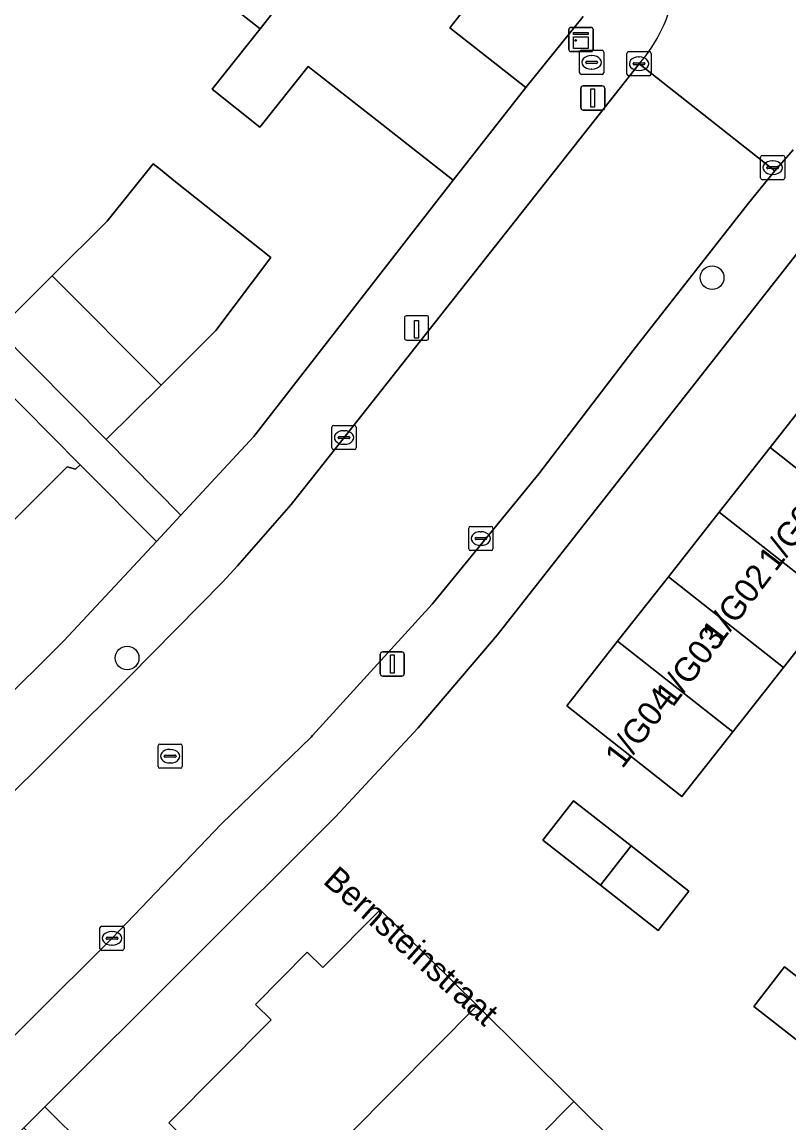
# Model space of a CAD drawing. Extents: x 159217 to 160349, y 381246 to 382172.
# Drawn here: x 160112.51 to 160144.17, y 381881.22 to 381926.69 of the extents above; entities that cross this region are included whole.
import ezdxf

# ---------------------------------------------------------------- set-up
doc = ezdxf.new("R2010")
doc.units = 0
for name, color, linetype in [('IMGEO_Boom', 7, 'Continuous'), ('IMGEO_Brandkraan', 7, 'Continuous'), ('IMGEO_Erf', 7, 'Continuous'), ('IMGEO_Kast', 7, 'Continuous'), ('IMGEO_Kolk', 7, 'Continuous'), ('IMGEO_Laadpaal', 7, 'Continuous'), ('IMGEO_Lichtmast', 7, 'Continuous'), ('IMGEO_Openbare_ruimte_label', 7, 'Continuous'), ('IMGEO_Pand', 7, 'Continuous'), ('IMGEO_Pand_nummerreeks', 7, 'Continuous'), ('IMGEO_Rijbaan_lokaal_gesloten', 7, 'Continuous'), ('IMGEO_Rijbaan_lokaal_open', 7, 'Continuous'), ('IMGEO_Rioolput', 7, 'Continuous'), ('IMGEO_Voetpad_open', 7, 'Continuous')]:
    doc.layers.add(name, color=color, linetype=linetype)

msp = doc.modelspace()

# ---------------------------------------------------------------- linework, layer by layer
at = {"layer": 'IMGEO_Boom'}
for centre in [(160140.999, 381916.134), (160116.848, 381900.427)]:
    msp.add_circle(centre, 0.489, dxfattribs=at)
at = {"layer": 'IMGEO_Brandkraan'}
for p, q in [((160135.601, 381925.526), (160136.453, 381925.526)), ((160135.526, 381924.6), (160135.526, 381925.452)), ((160135.785, 381925.02), (160135.785, 381925.032)), ((160135.828, 381925.069), (160136.226, 381925.069)), ((160136.014, 381925.306), (160136.039, 381925.306)), ((160136.269, 381925.032), (160136.269, 381925.02)), ((160136.527, 381925.452), (160136.527, 381924.6)), ((160136.223, 381924.983), (160135.825, 381924.983)), ((160136.037, 381924.746), (160136.012, 381924.746)), ((160136.453, 381924.526), (160135.601, 381924.526))]:
    msp.add_line(p, q, dxfattribs=at)
for points in [[(160135.601, 381925.526), (160136.453, 381925.526)], [(160135.526, 381924.6), (160135.526, 381925.452)], [(160136.527, 381925.452), (160136.527, 381924.6)], [(160136.453, 381924.526), (160135.601, 381924.526)]]:
    msp.add_lwpolyline(points, dxfattribs=at)
for centre, radius, start, end in [((160135.603, 381925.45), 0.0765, 91.552, 178.448), ((160135.603, 381925.45), 0.0765, 91.552, 178.448), ((160136.451, 381925.45), 0.0765, 1.552, 88.448), ((160136.451, 381925.45), 0.0765, 1.552, 88.448), ((160135.825, 381925.029), 0.0403, 85.8775, 175.7526), ((160136.23, 381925.031), 0.0386, 1.7309, 96.639), ((160135.603, 381924.602), 0.0765, 181.552, 268.448), ((160135.603, 381924.602), 0.0765, 181.552, 268.448), ((160135.822, 381925.019), 0.0366, 178.938, 274.7102), ((160136.226, 381925.026), 0.043, 264.8664, 352.4533), ((160136.451, 381924.602), 0.0765, 271.552, 358.448), ((160136.451, 381924.602), 0.0765, 271.552, 358.448)]:
    msp.add_arc(centre, radius, start, end, dxfattribs=at)
for centre, major_axis, ratio, start_param, end_param in [((160136.013, 381925.026), (-0.387, 0.002), 0.722429, 4.712389, 7.853982), ((160136.038, 381925.026), (-0.39, 0.002), 0.717154, 1.570796, 4.712389)]:
    msp.add_ellipse(centre, major_axis=major_axis, ratio=ratio, start_param=start_param, end_param=end_param, dxfattribs=at)
at = {"layer": 'IMGEO_Erf'}
for points in [[(160094.713, 381931.184), (160103.419, 381922.251), (160110.998, 381914.475), (160111.494, 381913.966), (160113.754, 381916.214), (160116.022, 381918.468), (160117.927, 381920.831), (160118.22, 381920.598), (160118.777, 381920.153), (160122.777, 381916.961), (160120.515, 381913.948), (160118.251, 381911.697), (160115.988, 381909.447), (160119.067, 381906.332), (160122.078, 381909.579), (160130.31, 381920.165), (160127.171, 381922.628), (160124.325, 381924.862), (160122.326, 381922.35), (160120.356, 381923.918), (160122.345, 381926.416), (160117.66, 381930.094)], [(160132.302, 381929.164), (160130.172, 381926.451), (160133.311, 381923.988), (160135.68, 381926.914)], [(160146.756, 381920.002), (160132.127, 381901.365), (160128.859, 381897.542), (160125.439, 381893.854), (160113.448, 381881.888), (160122.049, 381873.351)], [(160146.045, 381902.7), (160143.948, 381900.036), (160141.851, 381897.372), (160139.754, 381894.708), (160134.997, 381898.453), (160137.094, 381901.117), (160139.192, 381903.781), (160141.289, 381906.445), (160143.392, 381909.116), (160145.008, 381911.169)], [(160079.939, 381867.002), (160114.243, 381901.129), (160118.056, 381905.241), (160114.907, 381908.409), (160114.72, 381908.223), (160114.38, 381908.315), (160110.451, 381904.408)], [(160118.566, 381881.222), (160122.789, 381885.483), (160122.15, 381886.117), (160124.286, 381888.273), (160124.926, 381887.639), (160127.297, 381890.032), (160131.293, 381886.07), (160135.289, 381882.107), (160139.285, 381878.145)]]:
    msp.add_lwpolyline(points, dxfattribs=at)
for points in [[(160134.007, 381892.906), (160135.279, 381894.529), (160137.66, 381892.663), (160140.041, 381890.798), (160138.769, 381889.174), (160136.388, 381891.04)], [(160142.715, 381886.038), (160143.985, 381887.665), (160146.368, 381885.806), (160148.752, 381883.946), (160147.483, 381882.319), (160145.099, 381884.178)]]:
    msp.add_lwpolyline(points, close=True, dxfattribs=at)
at = {"layer": 'IMGEO_Kast'}
for p, q in [((160135.161, 381926.471), (160136.002, 381926.471)), ((160136.002, 381926.471), (160135.161, 381926.471)), ((160136.086, 381926.396), (160136.086, 381925.555)), ((160136.086, 381925.555), (160136.086, 381926.396)), ((160135.086, 381925.546), (160135.086, 381926.387)), ((160135.086, 381926.387), (160135.086, 381925.546)), ((160136.011, 381925.471), (160135.17, 381925.471)), ((160135.17, 381925.471), (160136.011, 381925.471))]:
    msp.add_line(p, q, dxfattribs=at)
for points in [[(160135.281, 381926.261), (160135.881, 381926.261), (160135.881, 381926.176), (160135.281, 381926.176), (160135.281, 381926.261)], [(160135.281, 381926.086), (160135.881, 381926.086), (160135.881, 381925.597), (160135.281, 381925.597), (160135.281, 381926.086)]]:
    msp.add_lwpolyline(points, dxfattribs=at)
msp.add_circle((160135.365, 381925.935), 0.0377, dxfattribs=at)
for centre, start, end in [((160135.164, 381926.393), 92.4484, 184.2845), ((160135.164, 381926.393), 92.4484, 184.2845), ((160136.008, 381926.393), 2.4484, 94.2845), ((160136.008, 381926.393), 2.4484, 94.2845), ((160135.164, 381925.549), 182.4484, 274.2845), ((160135.164, 381925.549), 182.4484, 274.2845), ((160136.008, 381925.549), 272.4484, 4.2845), ((160136.008, 381925.549), 272.4484, 4.2845)]:
    msp.add_arc(centre, 0.0779, start, end, dxfattribs=at)
at = {"layer": 'IMGEO_Kolk'}
for p, q in [((160137.482, 381924.544), (160137.482, 381925.396)), ((160137.557, 381925.47), (160138.409, 381925.47)), ((160137.97, 381925.25), (160137.995, 381925.25)), ((160138.483, 381925.396), (160138.483, 381924.544)), ((160137.741, 381924.964), (160137.741, 381924.976)), ((160138.179, 381924.927), (160137.781, 381924.927)), ((160137.784, 381925.013), (160138.182, 381925.013)), ((160137.993, 381924.69), (160137.968, 381924.69)), ((160138.225, 381924.976), (160138.225, 381924.964)), ((160138.409, 381924.47), (160137.557, 381924.47)), ((160142.997, 381920.255), (160142.997, 381921.107)), ((160143.072, 381921.181), (160143.924, 381921.181)), ((160143.485, 381920.961), (160143.51, 381920.961)), ((160143.998, 381921.107), (160143.998, 381920.255)), ((160143.256, 381920.675), (160143.256, 381920.687)), ((160143.694, 381920.638), (160143.296, 381920.638)), ((160143.299, 381920.724), (160143.697, 381920.724)), ((160143.74, 381920.687), (160143.74, 381920.675)), ((160143.924, 381920.181), (160143.072, 381920.181)), ((160143.508, 381920.401), (160143.483, 381920.401)), ((160125.378, 381910.032), (160126.23, 381910.032)), ((160125.303, 381909.106), (160125.303, 381909.958)), ((160125.605, 381909.575), (160126.003, 381909.575)), ((160125.791, 381909.812), (160125.816, 381909.812)), ((160126.304, 381909.958), (160126.304, 381909.106)), ((160125.562, 381909.526), (160125.562, 381909.538)), ((160126, 381909.489), (160125.602, 381909.489)), ((160125.814, 381909.252), (160125.789, 381909.252)), ((160126.046, 381909.538), (160126.046, 381909.526)), ((160126.23, 381909.032), (160125.378, 381909.032)), ((160130.951, 381904.935), (160130.951, 381905.787)), ((160131.026, 381905.861), (160131.878, 381905.861)), ((160131.439, 381905.641), (160131.464, 381905.641)), ((160131.952, 381905.787), (160131.952, 381904.935)), ((160131.21, 381905.355), (160131.21, 381905.367)), ((160131.648, 381905.318), (160131.25, 381905.318)), ((160131.253, 381905.404), (160131.651, 381905.404)), ((160131.462, 381905.081), (160131.437, 381905.081)), ((160131.694, 381905.367), (160131.694, 381905.355)), ((160131.878, 381904.861), (160131.026, 381904.861)), ((160115.724, 381888.425), (160115.724, 381889.277)), ((160115.799, 381889.351), (160116.651, 381889.351)), ((160116.212, 381889.131), (160116.237, 381889.131)), ((160116.725, 381889.277), (160116.725, 381888.425)), ((160115.983, 381888.845), (160115.983, 381888.857)), ((160116.421, 381888.808), (160116.023, 381888.808)), ((160116.026, 381888.894), (160116.424, 381888.894)), ((160116.467, 381888.857), (160116.467, 381888.845)), ((160116.651, 381888.351), (160115.799, 381888.351)), ((160116.235, 381888.571), (160116.21, 381888.571))]:
    msp.add_line(p, q, dxfattribs=at)
for points in [[(160137.482, 381924.544), (160137.482, 381925.396)], [(160137.557, 381925.47), (160138.409, 381925.47)], [(160138.483, 381925.396), (160138.483, 381924.544)], [(160138.409, 381924.47), (160137.557, 381924.47)], [(160142.997, 381920.255), (160142.997, 381921.107)], [(160143.072, 381921.181), (160143.924, 381921.181)], [(160143.998, 381921.107), (160143.998, 381920.255)], [(160143.924, 381920.181), (160143.072, 381920.181)], [(160125.378, 381910.032), (160126.23, 381910.032)], [(160125.303, 381909.106), (160125.303, 381909.958)], [(160126.304, 381909.958), (160126.304, 381909.106)], [(160126.23, 381909.032), (160125.378, 381909.032)], [(160130.951, 381904.935), (160130.951, 381905.787)], [(160131.026, 381905.861), (160131.878, 381905.861)], [(160131.952, 381905.787), (160131.952, 381904.935)], [(160131.878, 381904.861), (160131.026, 381904.861)], [(160115.724, 381888.425), (160115.724, 381889.277)], [(160115.799, 381889.351), (160116.651, 381889.351)], [(160116.725, 381889.277), (160116.725, 381888.425)], [(160116.651, 381888.351), (160115.799, 381888.351)]]:
    msp.add_lwpolyline(points, dxfattribs=at)
for centre, radius, start, end in [((160137.559, 381925.394), 0.0765, 91.552, 178.448), ((160137.559, 381925.394), 0.0765, 91.552, 178.448), ((160138.407, 381925.394), 0.0765, 1.552, 88.448), ((160138.407, 381925.394), 0.0765, 1.552, 88.448), ((160137.781, 381924.973), 0.0403, 85.8775, 175.7526), ((160137.778, 381924.963), 0.0366, 178.938, 274.7102), ((160138.182, 381924.97), 0.043, 264.8664, 352.4533), ((160138.186, 381924.975), 0.0386, 1.7309, 96.639), ((160137.559, 381924.546), 0.0765, 181.552, 268.448), ((160137.559, 381924.546), 0.0765, 181.552, 268.448), ((160138.407, 381924.546), 0.0765, 271.552, 358.448), ((160138.407, 381924.546), 0.0765, 271.552, 358.448), ((160143.074, 381921.105), 0.0765, 91.552, 178.448), ((160143.074, 381921.105), 0.0765, 91.552, 178.448), ((160143.922, 381921.105), 0.0765, 1.552, 88.448), ((160143.922, 381921.105), 0.0765, 1.552, 88.448), ((160143.296, 381920.684), 0.0403, 85.8775, 175.7526), ((160143.293, 381920.674), 0.0366, 178.938, 274.7102), ((160143.697, 381920.681), 0.043, 264.8664, 352.4533), ((160143.701, 381920.686), 0.0386, 1.7309, 96.639), ((160143.074, 381920.257), 0.0765, 181.552, 268.448), ((160143.074, 381920.257), 0.0765, 181.552, 268.448), ((160143.922, 381920.257), 0.0765, 271.552, 358.448), ((160143.922, 381920.257), 0.0765, 271.552, 358.448), ((160125.38, 381909.956), 0.0765, 91.552, 178.448), ((160125.38, 381909.956), 0.0765, 91.552, 178.448), ((160126.228, 381909.956), 0.0765, 1.552, 88.448), ((160126.228, 381909.956), 0.0765, 1.552, 88.448), ((160125.602, 381909.535), 0.0403, 85.8775, 175.7526), ((160126.007, 381909.537), 0.0386, 1.7309, 96.639), ((160125.599, 381909.525), 0.0366, 178.938, 274.7102), ((160126.003, 381909.532), 0.043, 264.8664, 352.4533), ((160125.38, 381909.108), 0.0765, 181.552, 268.448), ((160125.38, 381909.108), 0.0765, 181.552, 268.448), ((160126.228, 381909.108), 0.0765, 271.552, 358.448), ((160126.228, 381909.108), 0.0765, 271.552, 358.448), ((160131.028, 381905.785), 0.0765, 91.552, 178.448), ((160131.028, 381905.785), 0.0765, 91.552, 178.448), ((160131.876, 381905.785), 0.0765, 1.552, 88.448), ((160131.876, 381905.785), 0.0765, 1.552, 88.448), ((160131.25, 381905.364), 0.0403, 85.8775, 175.7526), ((160131.247, 381905.354), 0.0366, 178.938, 274.7102), ((160131.651, 381905.361), 0.043, 264.8664, 352.4533), ((160131.655, 381905.366), 0.0386, 1.7309, 96.639), ((160131.028, 381904.937), 0.0765, 181.552, 268.448), ((160131.028, 381904.937), 0.0765, 181.552, 268.448), ((160131.876, 381904.937), 0.0765, 271.552, 358.448), ((160131.876, 381904.937), 0.0765, 271.552, 358.448), ((160115.801, 381889.275), 0.0765, 91.552, 178.448), ((160115.801, 381889.275), 0.0765, 91.552, 178.448), ((160116.649, 381889.275), 0.0765, 1.552, 88.448), ((160116.649, 381889.275), 0.0765, 1.552, 88.448), ((160116.023, 381888.854), 0.0403, 85.8775, 175.7526), ((160116.02, 381888.844), 0.0366, 178.938, 274.7102), ((160116.424, 381888.851), 0.043, 264.8664, 352.4533), ((160116.428, 381888.856), 0.0386, 1.7309, 96.639), ((160115.801, 381888.427), 0.0765, 181.552, 268.448), ((160115.801, 381888.427), 0.0765, 181.552, 268.448), ((160116.649, 381888.427), 0.0765, 271.552, 358.448), ((160116.649, 381888.427), 0.0765, 271.552, 358.448)]:
    msp.add_arc(centre, radius, start, end, dxfattribs=at)
for centre, major_axis, ratio, start_param, end_param in [((160137.969, 381924.97), (-0.387, 0.002), 0.722429, 4.712389, 7.853982), ((160137.994, 381924.97), (-0.39, 0.002), 0.717154, 1.570796, 4.712389), ((160143.484, 381920.681), (-0.387, 0.002), 0.722429, 4.712389, 7.853982), ((160143.509, 381920.681), (-0.39, 0.002), 0.717154, 1.570796, 4.712389), ((160125.79, 381909.532), (-0.387, 0.002), 0.722429, 4.712389, 7.853982), ((160125.815, 381909.532), (-0.39, 0.002), 0.717154, 1.570796, 4.712389), ((160131.438, 381905.361), (-0.387, 0.002), 0.722429, 4.712389, 7.853982), ((160131.463, 381905.361), (-0.39, 0.002), 0.717154, 1.570796, 4.712389), ((160116.211, 381888.851), (-0.387, 0.002), 0.722429, 4.712389, 7.853982), ((160116.236, 381888.851), (-0.39, 0.002), 0.717154, 1.570796, 4.712389)]:
    msp.add_ellipse(centre, major_axis=major_axis, ratio=ratio, start_param=start_param, end_param=end_param, dxfattribs=at)
at = {"layer": 'IMGEO_Laadpaal'}
for p, q in [((160128.296, 381914.473), (160128.296, 381913.632)), ((160128.296, 381914.473), (160128.296, 381913.632)), ((160129.212, 381914.557), (160128.371, 381914.557)), ((160129.212, 381914.557), (160128.371, 381914.557)), ((160129.296, 381913.641), (160129.296, 381914.482)), ((160129.296, 381913.641), (160129.296, 381914.482)), ((160128.38, 381913.557), (160129.221, 381913.557)), ((160128.38, 381913.557), (160129.221, 381913.557))]:
    msp.add_line(p, q, dxfattribs=at)
msp.add_lwpolyline([(160128.711, 381914.37), (160128.871, 381914.37), (160128.871, 381913.637), (160128.711, 381913.637), (160128.711, 381914.37)], dxfattribs=at)
for centre, start, end in [((160128.374, 381914.479), 92.4484, 184.2845), ((160128.374, 381914.479), 92.4484, 184.2845), ((160129.218, 381914.479), 2.4484, 94.2845), ((160129.218, 381914.479), 2.4484, 94.2845), ((160128.374, 381913.635), 182.4484, 274.2845), ((160128.374, 381913.635), 182.4484, 274.2845), ((160129.218, 381913.635), 272.4484, 4.2845), ((160129.218, 381913.635), 272.4484, 4.2845)]:
    msp.add_arc(centre, 0.0779, start, end, dxfattribs=at)
at = {"layer": 'IMGEO_Lichtmast'}
for p, q in [((160135.575, 381923.153), (160135.575, 381923.953)), ((160135.575, 381923.953), (160135.575, 381923.153)), ((160135.675, 381924.053), (160136.465, 381924.053)), ((160136.465, 381924.053), (160135.675, 381924.053)), ((160136.565, 381923.953), (160136.565, 381923.153)), ((160136.565, 381923.153), (160136.565, 381923.953)), ((160136.465, 381923.053), (160135.675, 381923.053)), ((160135.675, 381923.053), (160136.465, 381923.053)), ((160127.299, 381899.778), (160127.299, 381900.578)), ((160127.299, 381900.578), (160127.299, 381899.778)), ((160127.399, 381900.678), (160128.189, 381900.678)), ((160128.189, 381900.678), (160127.399, 381900.678)), ((160128.289, 381900.578), (160128.289, 381899.778)), ((160128.289, 381899.778), (160128.289, 381900.578)), ((160128.189, 381899.678), (160127.399, 381899.678)), ((160127.399, 381899.678), (160128.189, 381899.678))]:
    msp.add_line(p, q, dxfattribs=at)
for points in [[(160135.995, 381923.928), (160136.145, 381923.928), (160136.145, 381923.178), (160135.995, 381923.178), (160135.995, 381923.928)], [(160127.719, 381900.553), (160127.869, 381900.553), (160127.869, 381899.803), (160127.719, 381899.803), (160127.719, 381900.553)]]:
    msp.add_lwpolyline(points, dxfattribs=at)
for centre, start, end in [((160135.675, 381923.953), 90, 180), ((160135.675, 381923.953), 90, 180), ((160136.465, 381923.953), 0, 90), ((160136.465, 381923.953), 360, 90), ((160135.675, 381923.153), 180, 270), ((160135.675, 381923.153), 180, 270), ((160136.465, 381923.153), 270, 0), ((160136.465, 381923.153), 270, 0), ((160127.399, 381900.578), 90, 180), ((160127.399, 381900.578), 90, 180), ((160128.189, 381900.578), 0, 90), ((160128.189, 381900.578), 360, 90), ((160127.399, 381899.778), 180, 270), ((160127.399, 381899.778), 180, 270), ((160128.189, 381899.778), 270, 0), ((160128.189, 381899.778), 270, 0)]:
    msp.add_arc(centre, 0.1, start, end, dxfattribs=at)
at = {"layer": 'IMGEO_Pand'}
for points in [[(160117.66, 381930.094), (160122.345, 381926.416), (160127.489, 381932.959), (160127.336, 381933.08), (160127.067, 381932.737), (160122.671, 381936.188), (160122.958, 381936.554), (160122.822, 381936.661)], [(160127.489, 381932.959), (160122.345, 381926.416), (160120.356, 381923.918), (160122.326, 381922.35), (160124.325, 381924.862), (160127.171, 381922.628), (160130.31, 381920.165), (160133.311, 381923.988), (160130.172, 381926.451), (160132.302, 381929.164), (160132.113, 381929.312), (160131.875, 381929.008), (160127.397, 381932.524), (160127.643, 381932.838)], [(160116.022, 381918.468), (160113.754, 381916.214), (160118.251, 381911.697), (160120.515, 381913.948), (160122.777, 381916.961), (160118.777, 381920.153), (160118.22, 381920.598), (160117.927, 381920.831)], [(160104.708, 381909.94), (160110.583, 381904.037), (160110.702, 381904.155), (160110.451, 381904.408), (160114.38, 381908.315), (160114.72, 381908.223), (160114.907, 381908.409), (160111.382, 381911.955), (160109.071, 381914.279), (160106.391, 381916.973), (160103.84, 381914.436), (160102.023, 381912.629)], [(160113.754, 381916.214), (160111.494, 381913.966), (160115.988, 381909.447), (160118.251, 381911.697)], [(160158.621, 381907.897), (160152.634, 381912.611), (160148.627, 381915.766), (160145.008, 381911.169), (160143.392, 381909.116), (160148.148, 381905.371), (160146.045, 381902.7), (160147.774, 381901.338), (160149.48, 381903.504), (160152.718, 381900.955), (160152.89, 381900.853), (160153.004, 381900.763)], [(160143.392, 381909.116), (160141.289, 381906.445), (160146.045, 381902.7), (160148.148, 381905.371)], [(160146.045, 381902.7), (160141.289, 381906.445), (160139.192, 381903.781), (160143.948, 381900.036)], [(160137.094, 381901.117), (160141.851, 381897.372), (160143.948, 381900.036), (160139.192, 381903.781)], [(160137.094, 381901.117), (160134.997, 381898.453), (160139.754, 381894.708), (160141.851, 381897.372)], [(160135.279, 381894.529), (160134.007, 381892.906), (160136.388, 381891.04), (160137.66, 381892.663)], [(160137.66, 381892.663), (160136.388, 381891.04), (160138.769, 381889.174), (160140.041, 381890.798)], [(160131.293, 381886.07), (160127.297, 381890.032), (160124.926, 381887.639), (160124.286, 381888.273), (160122.15, 381886.117), (160122.789, 381885.483), (160118.566, 381881.222), (160122.556, 381877.258)], [(160143.985, 381887.665), (160142.715, 381886.038), (160145.099, 381884.178), (160146.368, 381885.806)], [(160135.289, 381882.107), (160131.293, 381886.07), (160122.556, 381877.258), (160126.548, 381873.292)], [(160139.285, 381878.145), (160135.289, 381882.107), (160126.548, 381873.292), (160130.54, 381869.325)]]:
    msp.add_lwpolyline(points, close=True, dxfattribs=at)
at = {"layer": 'IMGEO_Rijbaan_lokaal_gesloten'}
msp.add_lwpolyline([(160137.985, 381924.969), (160143.594, 381920.544), (160144.344, 381921.409)], dxfattribs=at)
msp.add_arc((160133.545, 381928.937), 5.954, 318.2121, 351.1617, dxfattribs=at)
at = {"layer": 'IMGEO_Rijbaan_lokaal_open'}
msp.add_lwpolyline([(160106.101, 381878.782), (160116.227, 381888.855), (160120.742, 381893.578), (160124.44, 381897.155), (160124.504, 381897.226), (160129.443, 381902.654), (160133.839, 381908.037), (160137.727, 381913.117), (160142.505, 381919.215), (160143.594, 381920.544), (160137.985, 381924.969), (160137.982, 381924.966), (160125.502, 381909.146), (160123.621, 381906.761), (160121.409, 381904.226), (160120.802, 381903.57), (160116.933, 381899.648), (160012.11, 381795.292)], dxfattribs=at)
at = {"layer": 'IMGEO_Rioolput'}
for p, q in [((160118.2, 381896.87), (160119.052, 381896.87)), ((160118.125, 381895.944), (160118.125, 381896.796)), ((160118.427, 381896.413), (160118.825, 381896.413)), ((160118.613, 381896.65), (160118.638, 381896.65)), ((160119.126, 381896.796), (160119.126, 381895.944)), ((160118.384, 381896.364), (160118.384, 381896.376)), ((160118.822, 381896.327), (160118.424, 381896.327)), ((160118.636, 381896.09), (160118.611, 381896.09)), ((160118.868, 381896.376), (160118.868, 381896.364)), ((160119.052, 381895.87), (160118.2, 381895.87))]:
    msp.add_line(p, q, dxfattribs=at)
for points in [[(160118.2, 381896.87), (160119.052, 381896.87)], [(160118.125, 381895.944), (160118.125, 381896.796)], [(160119.126, 381896.796), (160119.126, 381895.944)], [(160119.052, 381895.87), (160118.2, 381895.87)]]:
    msp.add_lwpolyline(points, dxfattribs=at)
for centre, radius, start, end in [((160118.202, 381896.794), 0.0765, 91.552, 178.448), ((160118.202, 381896.794), 0.0765, 91.552, 178.448), ((160119.05, 381896.794), 0.0765, 1.552, 88.448), ((160119.05, 381896.794), 0.0765, 1.552, 88.448), ((160118.424, 381896.373), 0.0403, 85.8775, 175.7526), ((160118.829, 381896.375), 0.0386, 1.7309, 96.639), ((160118.202, 381895.946), 0.0765, 181.552, 268.448), ((160118.202, 381895.946), 0.0765, 181.552, 268.448), ((160118.421, 381896.363), 0.0366, 178.938, 274.7102), ((160118.825, 381896.37), 0.043, 264.8664, 352.4533), ((160119.05, 381895.946), 0.0765, 271.552, 358.448), ((160119.05, 381895.946), 0.0765, 271.552, 358.448)]:
    msp.add_arc(centre, radius, start, end, dxfattribs=at)
for centre, major_axis, ratio, start_param, end_param in [((160118.612, 381896.37), (-0.387, 0.002), 0.722429, 4.712389, 7.853982), ((160118.637, 381896.37), (-0.39, 0.002), 0.717154, 1.570796, 4.712389)]:
    msp.add_ellipse(centre, major_axis=major_axis, ratio=ratio, start_param=start_param, end_param=end_param, dxfattribs=at)
at = {"layer": 'IMGEO_Voetpad_open'}
for points in [[(160085.456, 381915.833), (160088.121, 381918.289), (160091.063, 381921), (160092.628, 381922.442), (160094.48, 381924.148), (160096.929, 381926.405), (160098.963, 381924.197), (160106.391, 381916.973), (160109.071, 381914.279), (160111.382, 381911.955), (160114.907, 381908.409), (160118.056, 381905.241), (160119.067, 381906.332), (160115.988, 381909.447), (160111.494, 381913.966), (160110.998, 381914.475), (160103.419, 381922.251), (160094.713, 381931.184), (160090.833, 381935.451), (160086.741, 381939.951), (160080.607, 381947.075)], [(160135.68, 381926.914), (160133.311, 381923.988), (160130.31, 381920.165), (160122.078, 381909.579), (160119.067, 381906.332), (160118.056, 381905.241), (160114.243, 381901.129), (160079.939, 381867.002), (160078.853, 381865.922), (160078.852, 381865.921), (160040.259, 381827.528), (160038.791, 381826.068), (160008.419, 381795.853), (160000.048, 381787.508)], [(160116.933, 381899.648), (160120.802, 381903.57), (160121.409, 381904.226), (160123.621, 381906.761), (160125.502, 381909.146), (160137.982, 381924.966), (160137.985, 381924.969)], [(160144.344, 381921.409), (160143.594, 381920.544), (160142.505, 381919.215), (160137.727, 381913.117), (160133.839, 381908.037), (160129.443, 381902.654), (160124.504, 381897.226), (160124.44, 381897.155), (160120.742, 381893.578), (160116.227, 381888.855), (160106.101, 381878.782)], [(160108.118, 381876.482), (160110.658, 381879.072), (160112.581, 381881.023), (160113.448, 381881.888), (160125.439, 381893.854), (160128.859, 381897.542), (160132.127, 381901.365), (160146.756, 381920.002)], [(160000.461, 381783.668), (160002.99, 381786.2), (160012.11, 381795.292), (160116.933, 381899.648)]]:
    msp.add_lwpolyline(points, dxfattribs=at)
msp.add_lwpolyline([(160113.448, 381881.888), (160112.581, 381881.023), (160116.824, 381876.807), (160117.768, 381875.885), (160116.496, 381874.602), (160119.917, 381871.221), (160122.049, 381873.351)], close=True, dxfattribs=at)
msp.add_arc((160133.545, 381928.937), 5.954, 318.2121, 351.1617, dxfattribs=at)

# ---------------------------------------------------------------- texts
at = {"layer": 'IMGEO_Openbare_ruimte_label'}
msp.add_text('Bernsteinstraat', height=1, rotation=318.3236, dxfattribs=at).set_placement((160124.891, 381891.153))
at = {"layer": 'IMGEO_Pand_nummerreeks'}
for s, p in [('1/G01', (160143.616, 381903.953)), ('1/G02', (160141.288, 381900.901)), ('1/G03', (160139.376, 381898.361)), ('1/G04', (160137.293, 381895.82))]:
    msp.add_text(s, height=1, rotation=52.6571, dxfattribs=at).set_placement(p)

doc.saveas('drawing.dxf')
